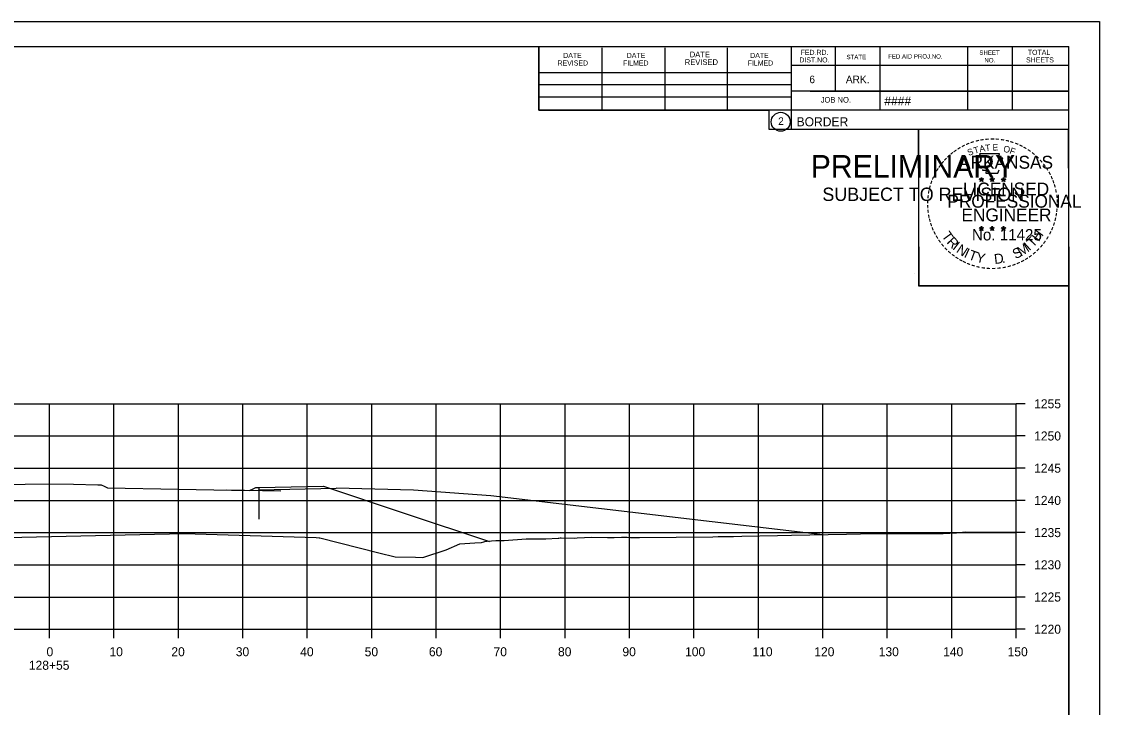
# Model space of a CAD drawing. Extents: x -70 to 701944, y -4 to 666871.
# Drawn here: x 680687.4 to 680854.6, y 652166.1 to 652272.6 of the extents above; entities that cross this region are included whole.
import ezdxf

# ---------------------------------------------------------------- set-up
doc = ezdxf.new("R2010")
doc.units = 0
for name, color, linetype in [('Default', 7, 'Continuous'), ('R_Axis', 7, 'Continuous'), ('R_Axis Annot', 7, 'Continuous'), ('R_Border', 7, 'Continuous'), ('R_Border PE', 7, 'Continuous'), ('R_Border Prem', 7, 'Continuous'), ('R_Drive', 7, 'Continuous'), ('R_Exist Surface', 7, 'Continuous'), ('R_Grid', 7, 'Continuous'), ('R_No Plot', 7, 'Continuous')]:
    doc.layers.add(name, color=color, linetype=linetype)

msp = doc.modelspace()

# ---------------------------------------------------------------- linework, layer by layer
at = {"layer": 'Default'}
msp.add_lwpolyline([(680684.19, 652200.68), (680687.94, 652200.75), (680691.69, 652200.83), (680695.44, 652200.75), (680699.19, 652200.68), (680699.44, 652200.68), (680699.69, 652200.68), (680700.19, 652200.44), (680700.69, 652200.2), (680711.69, 652199.98), (680722.69, 652199.76), (680723.19, 652200), (680723.69, 652200.24), (680723.94, 652200.24), (680724.19, 652200.24), (680726.69, 652200.29), (680729.19, 652200.34), (680731.69, 652200.39), (680734.19, 652200.44), (680746.74, 652196.26), (680759.96, 652191.85)], dxfattribs=at)
at = {"layer": 'R_Axis'}
for p, q in [((680841.69, 652178.24), (680841.69, 652213.24)), ((680843.09, 652213.24), (680841.69, 652213.24)), ((680843.09, 652208.24), (680841.69, 652208.24)), ((680843.09, 652203.24), (680841.69, 652203.24)), ((680843.09, 652198.24), (680841.69, 652198.24)), ((680843.09, 652193.24), (680841.69, 652193.24)), ((680843.09, 652188.24), (680841.69, 652188.24)), ((680843.09, 652183.24), (680841.69, 652183.24)), ((680541.69, 652178.24), (680841.69, 652178.24)), ((680691.69, 652176.84), (680691.69, 652178.24)), ((680701.69, 652176.84), (680701.69, 652178.24)), ((680711.69, 652176.84), (680711.69, 652178.24)), ((680721.69, 652176.84), (680721.69, 652178.24)), ((680731.69, 652176.84), (680731.69, 652178.24)), ((680741.69, 652176.84), (680741.69, 652178.24)), ((680751.69, 652176.84), (680751.69, 652178.24)), ((680761.69, 652176.84), (680761.69, 652178.24)), ((680771.69, 652176.84), (680771.69, 652178.24)), ((680781.69, 652176.84), (680781.69, 652178.24)), ((680791.69, 652176.84), (680791.69, 652178.24)), ((680801.69, 652176.84), (680801.69, 652178.24)), ((680811.69, 652176.84), (680811.69, 652178.24)), ((680821.69, 652176.84), (680821.69, 652178.24)), ((680831.69, 652176.84), (680831.69, 652178.24)), ((680841.69, 652176.84), (680841.69, 652178.24)), ((680843.09, 652178.24), (680841.69, 652178.24))]:
    msp.add_line(p, q, dxfattribs=at)
at = {"layer": 'R_Border'}
for p, q in [((680533.69, 652268.7), (680849.87, 652268.7)), ((680767.61, 652258.82), (680767.61, 652268.7)), ((680777.47, 652258.82), (680777.47, 652268.5)), ((680787.23, 652258.82), (680787.23, 652268.5)), ((680796.91, 652258.82), (680796.91, 652268.5)), ((680806.77, 652268.7), (680806.77, 652255.9)), ((680813.61, 652268.7), (680813.61, 652261.76)), ((680820.55, 652268.7), (680820.55, 652258.82)), ((680834.13, 652268.7), (680834.13, 652258.82)), ((680841.07, 652268.7), (680841.07, 652258.82)), ((680849.87, 652063.24), (680849.87, 652268.7)), ((680849.87, 652265.76), (680806.77, 652265.76)), ((680849.87, 652265.78), (680849.87, 652265.78)), ((680767.61, 652264.68), (680806.77, 652264.68)), ((680767.61, 652262.82), (680806.77, 652262.82)), ((680767.61, 652258.82), (680767.61, 652260.88)), ((680767.61, 652260.88), (680806.77, 652260.88)), ((680849.87, 652261.76), (680806.77, 652261.76)), ((680809.73, 652261.76), (680849.87, 652261.76)), ((680849.87, 652258.82), (680767.61, 652258.82)), ((680806.77, 652255.9), (680849.87, 652255.9))]:
    msp.add_line(p, q, dxfattribs=at)
msp.add_circle((680805.16, 652257.03), 1.47, dxfattribs=at)
at = {"layer": 'R_Border PE'}
for p, q in [((680835.95, 652248.15), (680836.3, 652248.04)), ((680835.95, 652248.15), (680836.21, 652248.11)), ((680835.95, 652248.15), (680836.19, 652248.03)), ((680836.09, 652247.74), (680836.3, 652248.04)), ((680836.09, 652247.74), (680836.21, 652247.99)), ((680836.09, 652247.74), (680836.3, 652247.96)), ((680836.3, 652248.4), (680836.26, 652248.15)), ((680836.3, 652248.04), (680836.3, 652248.4)), ((680836.3, 652248.4), (680836.35, 652248.15)), ((680836.65, 652248.15), (680836.3, 652248.04)), ((680836.52, 652247.74), (680836.3, 652248.04)), ((680836.52, 652247.74), (680836.3, 652247.96)), ((680836.65, 652248.15), (680836.36, 652248.1)), ((680836.52, 652247.74), (680836.38, 652248.03)), ((680836.65, 652248.15), (680836.45, 652248.05)), ((680837.62, 652248.15), (680837.97, 652248.04)), ((680837.62, 652248.15), (680837.88, 652248.11)), ((680837.62, 652248.15), (680837.86, 652248.03)), ((680837.76, 652247.74), (680837.97, 652248.04)), ((680837.76, 652247.74), (680837.88, 652247.99)), ((680837.76, 652247.74), (680837.97, 652247.96)), ((680837.97, 652248.4), (680837.93, 652248.15)), ((680837.97, 652248.04), (680837.97, 652248.4)), ((680837.97, 652248.4), (680838.02, 652248.15)), ((680838.32, 652248.15), (680837.97, 652248.04)), ((680838.19, 652247.74), (680837.97, 652248.04)), ((680838.19, 652247.74), (680837.97, 652247.96)), ((680838.32, 652248.15), (680838.03, 652248.1)), ((680838.19, 652247.74), (680838.05, 652248.03)), ((680838.32, 652248.15), (680838.12, 652248.05)), ((680839.39, 652248.14), (680839.74, 652248.03)), ((680839.39, 652248.14), (680839.64, 652248.09)), ((680839.39, 652248.14), (680839.62, 652248.02)), ((680839.52, 652247.73), (680839.74, 652248.03)), ((680839.52, 652247.73), (680839.65, 652247.97)), ((680839.52, 652247.73), (680839.73, 652247.95)), ((680839.74, 652248.39), (680839.7, 652248.14)), ((680839.95, 652247.73), (680839.73, 652247.94)), ((680839.74, 652248.03), (680839.74, 652248.39)), ((680839.74, 652248.39), (680839.79, 652248.14)), ((680840.08, 652248.14), (680839.74, 652248.03)), ((680839.95, 652247.73), (680839.74, 652248.03)), ((680840.08, 652248.14), (680839.8, 652248.09)), ((680839.95, 652247.73), (680839.81, 652248.02)), ((680840.08, 652248.14), (680839.88, 652248.04)), ((680835.95, 652240.58), (680836.3, 652240.47)), ((680835.95, 652240.58), (680836.2, 652240.53)), ((680835.95, 652240.58), (680836.19, 652240.46)), ((680836.3, 652240.83), (680836.26, 652240.58)), ((680836.3, 652240.47), (680836.3, 652240.83)), ((680836.3, 652240.83), (680836.35, 652240.58)), ((680836.65, 652240.58), (680836.3, 652240.47)), ((680836.65, 652240.58), (680836.36, 652240.53)), ((680836.65, 652240.58), (680836.44, 652240.48)), ((680837.62, 652240.58), (680837.97, 652240.47)), ((680837.62, 652240.58), (680837.87, 652240.53)), ((680837.62, 652240.58), (680837.86, 652240.46)), ((680837.97, 652240.83), (680837.93, 652240.58)), ((680837.97, 652240.47), (680837.97, 652240.83)), ((680837.97, 652240.83), (680838.02, 652240.58)), ((680838.31, 652240.58), (680837.97, 652240.47)), ((680838.31, 652240.58), (680838.03, 652240.53)), ((680838.31, 652240.58), (680838.11, 652240.48)), ((680839.39, 652240.57), (680839.73, 652240.46)), ((680839.39, 652240.57), (680839.64, 652240.52)), ((680839.39, 652240.57), (680839.62, 652240.45)), ((680839.73, 652240.82), (680839.69, 652240.57)), ((680839.73, 652240.46), (680839.73, 652240.82)), ((680839.73, 652240.82), (680839.78, 652240.57)), ((680840.08, 652240.57), (680839.73, 652240.46)), ((680840.08, 652240.57), (680839.8, 652240.52)), ((680840.08, 652240.57), (680839.88, 652240.47)), ((680836.08, 652240.17), (680836.3, 652240.47)), ((680836.08, 652240.17), (680836.21, 652240.41)), ((680836.08, 652240.17), (680836.3, 652240.39)), ((680836.51, 652240.17), (680836.3, 652240.47)), ((680836.51, 652240.17), (680836.3, 652240.38)), ((680836.51, 652240.17), (680836.37, 652240.46)), ((680837.75, 652240.17), (680837.97, 652240.47)), ((680837.75, 652240.17), (680837.88, 652240.41)), ((680837.75, 652240.17), (680837.97, 652240.39)), ((680838.18, 652240.17), (680837.97, 652240.47)), ((680838.18, 652240.17), (680837.97, 652240.38)), ((680838.18, 652240.17), (680838.04, 652240.46)), ((680839.52, 652240.16), (680839.73, 652240.46)), ((680839.52, 652240.16), (680839.64, 652240.4)), ((680839.52, 652240.16), (680839.73, 652240.38)), ((680839.95, 652240.16), (680839.73, 652240.46)), ((680839.95, 652240.16), (680839.73, 652240.37)), ((680839.95, 652240.16), (680839.81, 652240.45))]:
    msp.add_line(p, q, dxfattribs=at)
for points in [[(680835.99, 652252.03), (680836.26, 652251.2)], [(680839.51, 652251.11), (680839.65, 652251.39), (680838.96, 652251.37), (680839.11, 652252.03), (680835.99, 652252.03)], [(680836.49, 652249.61), (680836.49, 652249.52), (680837.05, 652249.5), (680837, 652249.03), (680838.87, 652249.03), (680839.07, 652249.56)], [(680836.3, 652248.4), (680836.52, 652247.74), (680835.95, 652248.15), (680836.65, 652248.15), (680836.09, 652247.74), (680836.3, 652248.4)], [(680837.97, 652248.4), (680838.19, 652247.74), (680837.62, 652248.15), (680838.32, 652248.15), (680837.76, 652247.74), (680837.97, 652248.4)], [(680839.74, 652248.39), (680839.95, 652247.73), (680839.39, 652248.14), (680840.08, 652248.14), (680839.52, 652247.73), (680839.74, 652248.39)], [(680836.3, 652240.83), (680836.51, 652240.17), (680835.95, 652240.58), (680836.65, 652240.58), (680836.08, 652240.17), (680836.3, 652240.83)], [(680837.97, 652240.83), (680838.18, 652240.17), (680837.62, 652240.58), (680838.31, 652240.58), (680837.75, 652240.17), (680837.97, 652240.83)], [(680839.73, 652240.82), (680839.95, 652240.16), (680839.39, 652240.57), (680840.08, 652240.57), (680839.52, 652240.16), (680839.73, 652240.82)]]:
    msp.add_lwpolyline(points, dxfattribs=at)
for centre, radius in [((680836.3, 652248.04), 0.172), ((680836.3, 652248.04), 0.145), ((680836.3, 652248.04), 0.116), ((680836.3, 652248.04), 0.0991), ((680836.3, 652248.04), 0.0747), ((680836.3, 652248.04), 0.0495), ((680836.3, 652248.04), 0.0296), ((680837.97, 652248.04), 0.172), ((680837.97, 652248.04), 0.145), ((680837.97, 652248.04), 0.116), ((680837.97, 652248.04), 0.0991), ((680837.97, 652248.04), 0.0747), ((680837.97, 652248.04), 0.0495), ((680837.97, 652248.04), 0.0296), ((680839.74, 652248.03), 0.172), ((680839.74, 652248.03), 0.145), ((680839.74, 652248.03), 0.116), ((680839.74, 652248.03), 0.0991), ((680839.74, 652248.03), 0.0747), ((680839.74, 652248.03), 0.0495), ((680839.74, 652248.03), 0.0296), ((680836.3, 652240.47), 0.172), ((680836.3, 652240.47), 0.145), ((680836.3, 652240.47), 0.116), ((680836.3, 652240.47), 0.0991), ((680836.3, 652240.47), 0.0747), ((680836.3, 652240.47), 0.0495), ((680836.3, 652240.47), 0.0296), ((680837.97, 652240.47), 0.172), ((680837.97, 652240.47), 0.145), ((680837.97, 652240.47), 0.116), ((680837.97, 652240.47), 0.0991), ((680837.97, 652240.47), 0.0747), ((680837.97, 652240.47), 0.0495), ((680837.97, 652240.47), 0.0296), ((680839.73, 652240.46), 0.172), ((680839.73, 652240.46), 0.145), ((680839.73, 652240.46), 0.116), ((680839.73, 652240.46), 0.0991), ((680839.73, 652240.46), 0.0747), ((680839.73, 652240.46), 0.0495), ((680839.73, 652240.46), 0.0296)]:
    msp.add_circle(centre, radius, dxfattribs=at)
at = {"layer": 'R_Drive'}
for p, q in [((680727.59, 652199.66), (680719.09, 652199.83)), ((680724.19, 652200.24), (680724.19, 652195.35)), ((680724.19, 652199.9), (680736.19, 652200.14)), ((680724.19, 652199.73), (680724.19, 652199.9)), ((680748.19, 652199.83), (680736.19, 652200.14)), ((680760.19, 652198.96), (680748.19, 652199.83)), ((680811.69, 652192.89), (680760.19, 652198.96))]:
    msp.add_line(p, q, dxfattribs=at)
at = {"layer": 'R_Exist Surface'}
msp.add_lwpolyline([(680676.48, 652192.21), (680687.42, 652192.54), (680712.61, 652193.12), (680716, 652192.99), (680733.06, 652192.46), (680733.56, 652192.44), (680733.63, 652192.44), (680742.82, 652190.12), (680745.32, 652189.48), (680748.49, 652189.44), (680749.65, 652189.39), (680753.23, 652190.58), (680755.37, 652191.47), (680757.7, 652191.65), (680758.74, 652191.71), (680759.07, 652191.82), (680759.27, 652191.88), (680759.59, 652191.91), (680760.96, 652192), (680761.36, 652192.01), (680762.23, 652192.03), (680765.68, 652192.25), (680766.02, 652192.27), (680766.19, 652192.27), (680768.7, 652192.29), (680768.7, 652192.29), (680768.72, 652192.29), (680770.62, 652192.4), (680770.72, 652192.4), (680770.93, 652192.42), (680770.94, 652192.42), (680771.08, 652192.42), (680773.15, 652192.4), (680773.57, 652192.42), (680775.87, 652192.51), (680778.28, 652192.5), (680779.3, 652192.5), (680780.47, 652192.52), (680781.02, 652192.53), (680781.31, 652192.52), (680781.85, 652192.5), (680782.75, 652192.48), (680783.24, 652192.48), (680794.65, 652192.58), (680795.48, 652192.62), (680797.84, 652192.64), (680799.12, 652192.68), (680804.65, 652192.8), (680806.86, 652192.82), (680815.39, 652192.98), (680817.55, 652193.04), (680825.71, 652193.08), (680830.35, 652193.12), (680832.44, 652193.18), (680833.86, 652193.37), (680837.5, 652193.3), (680841.24, 652193.29), (680841.69, 652193.29)], dxfattribs=at)
at = {"layer": 'R_Grid'}
for p, q in [((680541.69, 652213.24), (680841.69, 652213.24)), ((680691.69, 652178.24), (680691.69, 652213.24)), ((680701.69, 652178.24), (680701.69, 652213.24)), ((680711.69, 652178.24), (680711.69, 652213.24)), ((680721.69, 652178.24), (680721.69, 652213.24)), ((680731.69, 652178.24), (680731.69, 652213.24)), ((680741.69, 652178.24), (680741.69, 652213.24)), ((680751.69, 652178.24), (680751.69, 652213.24)), ((680761.69, 652178.24), (680761.69, 652213.24)), ((680771.69, 652178.24), (680771.69, 652213.24)), ((680781.69, 652178.24), (680781.69, 652213.24)), ((680791.69, 652178.24), (680791.69, 652213.24)), ((680801.69, 652178.24), (680801.69, 652213.24)), ((680811.69, 652178.24), (680811.69, 652213.24)), ((680821.69, 652178.24), (680821.69, 652213.24)), ((680831.69, 652178.24), (680831.69, 652213.24)), ((680841.69, 652178.24), (680841.69, 652213.24)), ((680541.69, 652208.24), (680841.69, 652208.24)), ((680541.69, 652203.24), (680841.69, 652203.24)), ((680541.69, 652198.24), (680841.69, 652198.24)), ((680541.69, 652193.24), (680841.69, 652193.24)), ((680541.69, 652188.24), (680841.69, 652188.24)), ((680541.69, 652183.24), (680841.69, 652183.24)), ((680541.69, 652178.24), (680841.69, 652178.24))]:
    msp.add_line(p, q, dxfattribs=at)
at = {"layer": 'R_No Plot'}
for p, q in [((680521.29, 652272.59), (680854.62, 652272.59)), ((680825.9, 652233.44), (680825.9, 652233.44))]:
    msp.add_line(p, q, dxfattribs=at)
for points in [[(680521.28, 652272.59), (680854.62, 652272.59), (680854.62, 652059.25), (680521.28, 652059.25)], [(680767.61, 652268.7), (680767.61, 652258.82), (680803.34, 652258.82), (680803.34, 652255.9), (680826.54, 652255.9), (680826.54, 652231.56), (680849.87, 652231.56), (680849.87, 652063.24), (680533.69, 652063.24), (680533.69, 652268.7)], [(680826.54, 652255.9), (680849.75, 652255.9), (680849.87, 652231.56), (680826.66, 652231.56)]]:
    msp.add_lwpolyline(points, close=True, dxfattribs=at)

# ---------------------------------------------------------------- texts
at = {"layer": 'R_Axis Annot'}
for s, p in [('1255', (680844.49, 652212.54)), ('1250', (680844.49, 652207.54)), ('1245', (680844.49, 652202.54)), ('1240', (680844.49, 652197.54)), ('1235', (680844.49, 652192.54)), ('1230', (680844.49, 652187.54)), ('1225', (680844.49, 652182.54)), ('1220', (680844.49, 652177.54)), ('0', (680691.23, 652174.04)), ('10', (680701, 652174.04)), ('20', (680710.6, 652174.04)), ('30', (680720.6, 652174.04)), ('40', (680730.6, 652174.04)), ('50', (680740.6, 652174.04)), ('60', (680750.57, 652174.04)), ('70', (680760.6, 652174.04)), ('80', (680770.6, 652174.04)), ('90', (680780.6, 652174.04)), ('100', (680790.32, 652174.04)), ('110', (680800.77, 652174.04)), ('120', (680810.37, 652174.04)), ('130', (680820.37, 652174.04)), ('140', (680830.37, 652174.04)), ('150', (680840.37, 652174.04)), ('128+55', (680688.49, 652171.94))]:
    msp.add_text(s, height=1.4, dxfattribs=at).set_placement(p)
at = {"layer": 'R_Border'}
for s, height, p in [('DATE', 0.782, (680771.41, 652266.94)), ('DATE', 0.782, (680781.27, 652266.94)), ('DATE', 0.879, (680791.05, 652267.04)), ('DATE', 0.782, (680800.43, 652266.94)), ('FED.RD.', 0.782, (680808.25, 652267.42)), ('STATE', 0.684, (680815.37, 652266.74)), ('FED.AID PROJ.NO.', 0.684, (680821.83, 652266.84)), ('SHEET', 0.684, (680835.99, 652267.42)), ('TOTAL', 0.782, (680843.51, 652267.42)), ('REVISED', 0.782, (680770.53, 652265.76)), ('FILMED', 0.782, (680780.69, 652265.76)), ('REVISED', 0.879, (680790.27, 652265.86)), ('FILMED', 0.782, (680800.03, 652265.76)), ('DIST.NO.', 0.782, (680808.05, 652266.24)), ('NO.', 0.684, (680836.77, 652266.24)), ('SHEETS', 0.782, (680843.23, 652266.24)), ('6', 1.17, (680809.61, 652263.02)), ('ARK.', 1.172, (680815.27, 652263.02)), ('JOB NO.', 0.879, (680811.37, 652260)), ('####', 1.4, (680821.24, 652259.56)), ('2', 1.17, (680804.77, 652256.55)), ('BORDER', 1.4, (680807.63, 652256.33))]:
    msp.add_text(s, height=height, rotation=360, dxfattribs=at).set_placement(p)
at = {"layer": 'R_Border PE'}
for s, height, rotation, p in [('-', 1.6, 19.1761, (680834.74, 652253.16)), ('-', 1.6, 13.6301, (680835.49, 652253.4)), ('-', 1.6, 10.2193, (680836.17, 652253.56)), ('-', 1.6, 5.8968, (680836.9, 652253.67)), ('-', 1.6, 0.1862, (680837.67, 652253.74)), ('-', 1.6, 357.743, (680838.39, 652253.73)), ('-', 1.6, 352.1617, (680839.14, 652253.67)), ('-', 1.6, 347.2049, (680839.86, 652253.56)), ('-', 1.6, 342.3362, (680840.49, 652253.4)), ('-', 1.6, 38.9507, (680831.82, 652251.43)), ('-', 1.6, 36.2317, (680832.3, 652251.8)), ('-', 1.6, 34.0636, (680832.88, 652252.2)), ('-', 1.6, 28.7918, (680833.48, 652252.57)), ('-', 1.6, 24.3072, (680834.11, 652252.89)), ('S', 1, 21.594, (680834.35, 652251.71)), ('T', 1, 16.4036, (680835.26, 652252.04)), ('A', 1, 11.2132, (680836.09, 652252.29)), ('T', 1, 6.0228, (680836.94, 652252.45)), ('E', 1, 0.8323, (680838.04, 652252.56)), ('O', 1, 350.4515, (680839.65, 652252.35)), ('F', 1, 340.0707, (680840.6, 652252.13)), ('-', 1.6, 337.8551, (680841.23, 652253.18)), ('-', 1.6, 334.1211, (680841.86, 652252.91)), ('-', 1.6, 329.6409, (680842.44, 652252.63)), ('-', 1.6, 325.8627, (680843.08, 652252.26)), ('-', 1.6, 320.5297, (680843.69, 652251.84)), ('-', 1.6, 50.6142, (680830.54, 652250.05)), ('-', 1.6, 48.423, (680830.94, 652250.53)), ('-', 1.6, 42.9622, (680831.39, 652251.01)), ('ARKANSAS', 2, 360, (680832.85, 652249.74)), ('-', 1.6, 315.5786, (680844.29, 652251.35)), ('-', 1.6, 309.8797, (680844.86, 652250.8)), ('-', 1.6, 306.6522, (680845.38, 652250.2)), ('-', 1.6, 62.8713, (680829.49, 652248.34)), ('-', 1.6, 58.0706, (680829.8, 652248.95)), ('-', 1.6, 54.2325, (680830.13, 652249.48)), ('-', 1.4, 303.6753, (680845.87, 652249.63)), ('-', 1.6, 299.6684, (680846.19, 652249.02)), ('-', 1.6, 72.3945, (680829.01, 652247.1)), ('-', 1.6, 67.7743, (680829.23, 652247.73)), ('LICENSED', 2, 360, (680833.44, 652245.59)), ('DWB', 0.01, 360, (680836.29, 652248.03)), ('DWB', 0.01, 360, (680837.96, 652248.03)), ('DWB', 0.01, 360, (680839.72, 652248.02)), ('-', 1.6, 294.6628, (680846.51, 652248.41)), ('-', 1.6, 290.5728, (680846.77, 652247.83)), ('-', 1.6, 285.1233, (680847, 652247.25)), ('-', 1.6, 85.1863, (680828.61, 652244.98)), ('-', 1.6, 81.2013, (680828.68, 652245.67)), ('-', 1.6, 75.461, (680828.81, 652246.38)), ('PROFESSIONAL', 2, 360, (680831.02, 652243.69)), ('-', 1.6, 280.5493, (680847.2, 652246.51)), ('-', 1.6, 276.5962, (680847.37, 652245.74)), ('-', 1.6, 94.1959, (680828.62, 652243.55)), ('-', 1.6, 89.0622, (680828.58, 652244.28)), ('-', 1.6, 274.3301, (680847.43, 652245.02)), ('-', 1.6, 269.9407, (680847.46, 652244.39)), ('-', 1.6, 98.9479, (680828.69, 652242.89)), ('-', 1.6, 101.7149, (680828.82, 652242.15)), ('ENGINEER', 2, 360, (680833.21, 652241.56)), ('-', 1.6, 255.7626, (680847.26, 652242.39)), ('-', 1.6, 260.9953, (680847.37, 652243.07)), ('-', 1.6, 263.5172, (680847.44, 652243.72)), ('-', 1.6, 105.4578, (680828.99, 652241.56)), ('-', 1.6, 109.0874, (680829.2, 652240.93)), ('-', 1.6, 114.0643, (680829.45, 652240.33)), ('-', 1.6, 247.8887, (680846.86, 652241)), ('-', 1.6, 252.8681, (680847.08, 652241.67)), ('-', 1.6, 115.7289, (680829.76, 652239.71)), ('-', 1.6, 120.4471, (680830.12, 652239.13)), ('T', 1.54, 306.0406, (680830.06, 652239.3)), ('R', 1.54, 314.005, (680830.82, 652238.26)), ('No. 11425', 1.757, 360, (680834.84, 652238.61)), ('DWB', 0.01, 360, (680836.29, 652240.46)), ('DWB', 0.01, 360, (680837.95, 652240.46)), ('DWB', 0.01, 360, (680839.72, 652240.45)), ('T', 1.54, 46.6444, (680844.29, 652237.4)), ('H', 1.54, 54.6088, (680845.18, 652238.34)), ('-', 1.6, 239.0712, (680846.2, 652239.62)), ('-', 1.6, 244.6197, (680846.59, 652240.37)), ('-', 1.6, 125.8934, (680830.52, 652238.57)), ('-', 1.6, 130.7181, (680830.98, 652238.01)), ('-', 1.6, 134.2238, (680831.5, 652237.47)), ('I', 1.54, 321.9694, (680831.72, 652237.33)), ('N', 1.54, 326.5002, (680832.29, 652236.85)), ('I', 1.54, 335.3603, (680833.5, 652236.07)), ('T', 1.54, 339.8912, (680834.16, 652235.74)), ('S', 1.54, 26.9312, (680841.6, 652235.67)), ('M', 1.54, 32.6563, (680842.44, 652236.07)), ('I', 1.54, 42.1136, (680843.73, 652236.92)), ('-', 1.6, 225.7653, (680844.89, 652237.84)), ('-', 1.6, 231.2538, (680845.37, 652238.4)), ('-', 1.6, 233.8452, (680845.8, 652238.97)), ('-', 1.6, 138.9338, (680832.02, 652237)), ('-', 1.6, 144.6463, (680832.58, 652236.6)), ('-', 1.6, 148.0898, (680833.14, 652236.23)), ('-', 1.6, 151.5704, (680833.72, 652235.9)), ('Y', 1.54, 347.8556, (680835.37, 652235.29)), ('D', 1.54, 6.3969, (680838.36, 652234.94)), ('-', 1.6, 207.3568, (680842.73, 652236.12)), ('-', 1.6, 212.2491, (680843.28, 652236.47)), ('-', 1.6, 215.7363, (680843.82, 652236.85)), ('-', 1.6, 221.0851, (680844.37, 652237.33)), ('-', 1.6, 154.6002, (680834.24, 652235.66)), ('-', 1.6, 158.5612, (680834.87, 652235.4)), ('-', 1.6, 162.7983, (680835.55, 652235.19)), ('-', 1.6, 167.5555, (680836.27, 652235.02)), ('-', 1.6, 173.1155, (680837.04, 652234.91)), ('-', 1.6, 176.5183, (680837.79, 652234.86)), ('-', 1.6, 181.5918, (680838.53, 652234.88)), ('-', 1.6, 185.8167, (680839.34, 652234.96)), ('-', 1.6, 191.2858, (680840.08, 652235.09)), ('.', 1.54, 13.7642, (680839.55, 652235.06)), ('-', 1.6, 195.4743, (680840.81, 652235.29)), ('-', 1.6, 200.7184, (680841.48, 652235.53)), ('-', 1.6, 204.2516, (680842.1, 652235.8))]:
    msp.add_text(s, height=height, rotation=rotation, dxfattribs=at).set_placement(p)
at = {"layer": 'R_Border Prem'}
for s, height, p in [('PRELIMINARY', 3.5, (680809.82, 652248.36)), ('DWB', 0.01, (680810.57, 652250.21)), ('SUBJECT TO REVISION', 2.0751, (680811.63, 652244.73))]:
    msp.add_text(s, height=height, rotation=360, dxfattribs=at).set_placement(p)

doc.saveas('drawing.dxf')
